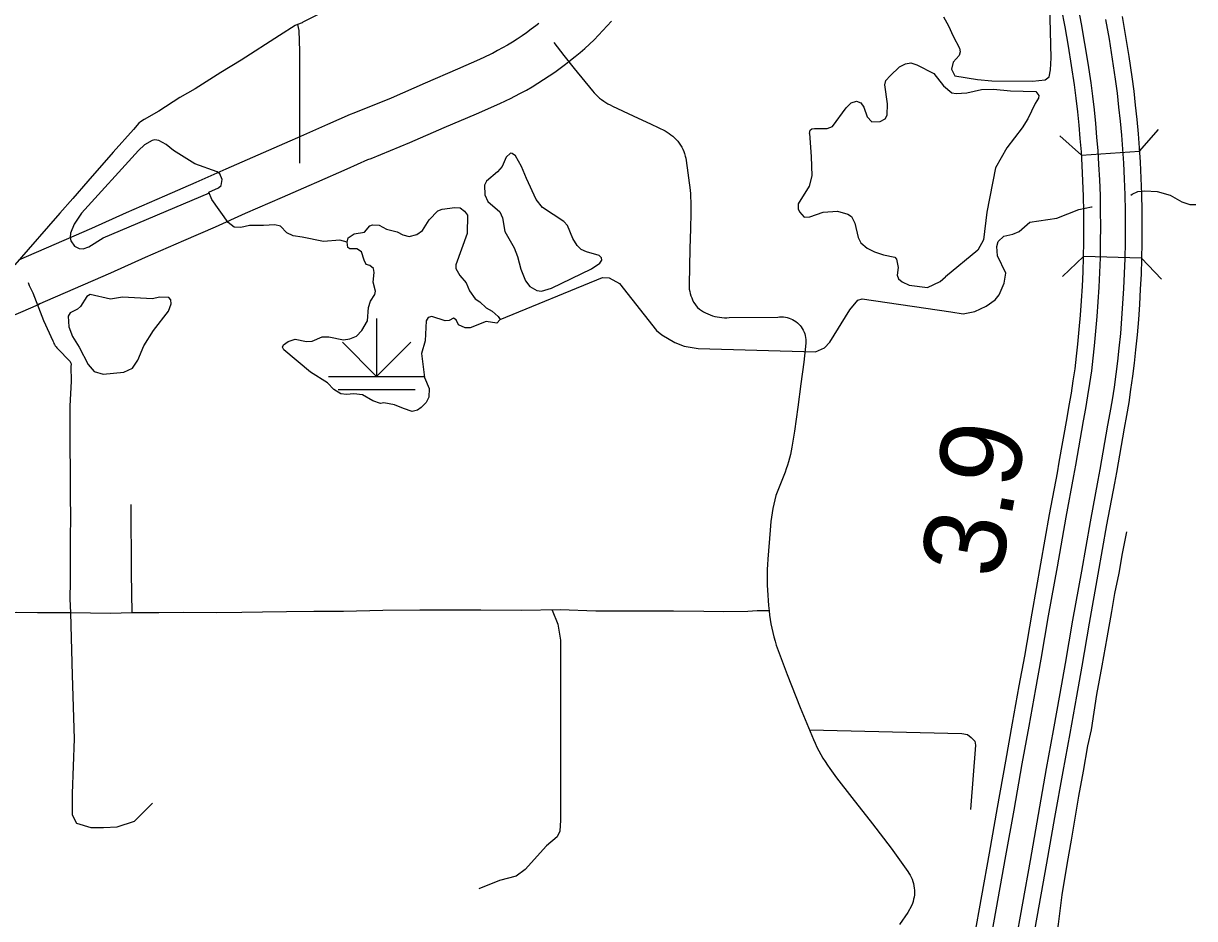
# Model space of a CAD drawing. Extents: x -19 to 366, y -4 to 359.
# Drawn here: x 154.857 to 156.004, y 184.705 to 185.581 of the extents above; entities that cross this region are included whole.
import ezdxf

# ---------------------------------------------------------------- set-up
doc = ezdxf.new("R2010")
doc.units = 0
for name, color, linetype in [('Level 10', 7, 'Continuous'), ('Level 19', 7, 'Continuous'), ('Level 31', 7, 'Continuous'), ('Level 32', 7, 'Continuous'), ('Level 35', 7, 'Continuous'), ('Level 39', 7, 'Continuous'), ('Level 43', 7, 'Continuous'), ('Level 44', 7, 'Continuous'), ('Level 47', 7, 'Continuous'), ('Level 48', 7, 'Continuous'), ('Level 60', 7, 'Continuous')]:
    doc.layers.add(name, color=color, linetype=linetype)

msp = doc.modelspace()

# ---------------------------------------------------------------- linework, layer by layer
at = {"layer": 'Level 10'}
for p, q in [((155.391, 185.5443), (155.3908, 185.5442)), ((155.3375, 185.5099), (155.338, 185.5101)), ((155.1365, 185.4227), (155.1365, 185.4227)), ((154.8723, 185.3069), (154.8708, 185.3061))]:
    msp.add_line(p, q, dxfattribs=at)
for points in [[(155.3616, 185.5814), (155.3586, 185.5791), (155.3541, 185.5757), (155.3496, 185.5724), (155.3451, 185.5692), (155.3404, 185.5661), (155.3357, 185.5632), (155.3309, 185.5603), (155.3261, 185.5575), (155.3212, 185.5548), (155.3161, 185.5521)], [(155.3908, 185.5442), (155.397, 185.5491), (155.4019, 185.553), (155.4066, 185.557), (155.4112, 185.5612), (155.4157, 185.5655), (155.4201, 185.5699), (155.4244, 185.5744), (155.4285, 185.579), (155.4326, 185.5838)], [(155.3165, 185.5523), (155.3137, 185.5509), (155.3034, 185.546), (155.2818, 185.5365), (155.2501, 185.5228), (155.2167, 185.5084), (155.1804, 185.4935), (155.1766, 185.4922), (155.1545, 185.4823), (155.1251, 185.4694), (155.1177, 185.4662)], [(155.338, 185.5101), (155.3436, 185.5131), (155.3494, 185.5162), (155.355, 185.5195), (155.3607, 185.5229), (155.3662, 185.5264), (155.3717, 185.53), (155.3771, 185.5338), (155.3824, 185.5377), (155.3876, 185.5416), (155.391, 185.5443)], [(155.1365, 185.4227), (155.144, 185.426), (155.1737, 185.439), (155.1941, 185.4481), (155.1971, 185.4492), (155.2351, 185.4648), (155.2689, 185.4794), (155.3006, 185.493), (155.3232, 185.5029), (155.3344, 185.5084), (155.3375, 185.5099)], [(155.1177, 185.4662), (155.0914, 185.4548), (155.055, 185.4387), (155.0256, 185.4256), (154.9948, 185.4123), (154.9572, 185.3958), (154.9232, 185.3807), (154.8518, 185.3495)], [(154.8708, 185.3061), (154.9423, 185.3373), (154.9763, 185.3525), (155.0137, 185.3689), (155.0446, 185.3823), (155.0742, 185.3955), (155.1103, 185.4114), (155.1365, 185.4227)], [(154.8205, 185.2847), (154.854, 185.2987), (154.8713, 185.3063), (154.8723, 185.3069)]]:
    msp.add_lwpolyline(points, dxfattribs=at)
at = {"layer": 'Level 19'}
for points in [[(155.8894, 185.5999), (155.8929, 185.5809), (155.8963, 185.5618), (155.8994, 185.5426), (155.9023, 185.5234), (155.904, 185.5101), (155.9056, 185.4968), (155.9069, 185.4835), (155.9081, 185.4701), (155.9092, 185.4567), (155.91, 185.4433), (155.9108, 185.4281), (155.9114, 185.4129), (155.9117, 185.3977), (155.9118, 185.3824), (155.9117, 185.3672), (155.9114, 185.352), (155.9109, 185.3376), (155.9102, 185.3232), (155.9094, 185.3088), (155.9084, 185.2945), (155.9071, 185.2801), (155.9057, 185.2658), (155.9044, 185.2535), (155.9029, 185.2412), (155.9011, 185.2289), (155.8992, 185.2167), (155.8972, 185.2044), (155.895, 185.1922), (155.8873, 185.1488), (155.8855, 185.1385)], [(155.8696, 185.1414), (155.8715, 185.1516), (155.8791, 185.195), (155.8813, 185.2072), (155.8834, 185.2192), (155.8852, 185.2313), (155.8869, 185.2433), (155.8884, 185.2554), (155.8897, 185.2674), (155.8911, 185.2816), (155.8923, 185.2957), (155.8933, 185.3099), (155.8941, 185.324), (155.8948, 185.3382), (155.8953, 185.3524), (155.8956, 185.3675), (155.8957, 185.3824), (155.8956, 185.3974), (155.8953, 185.4124), (155.8947, 185.4274), (155.894, 185.4424), (155.8931, 185.4556), (155.8921, 185.4688), (155.8909, 185.4819), (155.8896, 185.495), (155.888, 185.5082), (155.8863, 185.5212), (155.8835, 185.5401), (155.8804, 185.5591), (155.8771, 185.578), (155.8736, 185.5965)], [(155.933, 185.5882), (155.9365, 185.5686), (155.9396, 185.5489), (155.9426, 185.5291), (155.9444, 185.5151), (155.946, 185.5013), (155.9475, 185.4874), (155.9487, 185.4734), (155.9498, 185.4596), (155.9507, 185.4457), (155.9515, 185.4299), (155.9521, 185.4141), (155.9524, 185.3983), (155.9525, 185.3825), (155.9524, 185.3666), (155.9521, 185.3508), (155.9516, 185.336), (155.9509, 185.3211), (155.95, 185.3062), (155.949, 185.2913), (155.9477, 185.2764), (155.9463, 185.2616), (155.9448, 185.2487), (155.9432, 185.2358), (155.9414, 185.223), (155.9395, 185.2102), (155.9373, 185.1975), (155.9351, 185.185), (155.9274, 185.1417), (155.9255, 185.1313)], [(155.9097, 185.1342), (155.9116, 185.1445), (155.9192, 185.1879), (155.9215, 185.2002), (155.9236, 185.2127), (155.9255, 185.2253), (155.9273, 185.238), (155.9288, 185.2506), (155.9302, 185.2633), (155.9317, 185.2779), (155.9329, 185.2926), (155.9339, 185.3072), (155.9348, 185.3219), (155.9355, 185.3366), (155.936, 185.3513), (155.9363, 185.3668), (155.9364, 185.3824), (155.9363, 185.398), (155.936, 185.4136), (155.9354, 185.4292), (155.9346, 185.4447), (155.9337, 185.4584), (155.9327, 185.4721), (155.9315, 185.4858), (155.93, 185.4995), (155.9284, 185.5131), (155.9267, 185.5269), (155.9237, 185.5464), (155.9206, 185.5659), (155.9172, 185.5853)], [(155.7881, 184.6851), (155.8031, 184.7688), (155.811, 184.8136), (155.819, 184.8589), (155.8257, 184.8961), (155.8322, 184.9325), (155.8376, 184.9617), (155.8448, 185.0039), (155.8534, 185.052), (155.862, 185.1006), (155.8696, 185.1414)], [(155.8855, 185.1385), (155.8778, 185.0977), (155.8693, 185.0492), (155.8607, 185.0011), (155.8534, 184.9589), (155.8481, 184.9297), (155.8416, 184.8932), (155.8349, 184.8561), (155.8268, 184.8108), (155.8189, 184.766), (155.8039, 184.6822)], [(155.8282, 184.6779), (155.8432, 184.7617), (155.8511, 184.8065), (155.8591, 184.8517), (155.8658, 184.8889), (155.8723, 184.9253), (155.8777, 184.9546), (155.8849, 184.9969), (155.8935, 185.0449), (155.902, 185.0933), (155.9097, 185.1342)], [(155.9255, 185.1313), (155.9179, 185.0905), (155.9094, 185.0421), (155.9008, 184.9941), (155.8935, 184.9518), (155.8882, 184.9224), (155.8817, 184.8861), (155.875, 184.8489), (155.8669, 184.8037), (155.859, 184.7588), (155.844, 184.675)]]:
    msp.add_lwpolyline(points, dxfattribs=at)
at = {"layer": 'Level 31'}
for points in [[(155.1768, 185.6022), (155.1738, 185.6015), (155.1616, 185.5975), (155.1542, 185.5949), (155.1421, 185.5885), (155.1304, 185.5826), (155.1298, 185.5822), (155.1251, 185.5803)], [(155.1251, 185.5803), (155.1229, 185.5794), (155.1073, 185.5696), (155.0699, 185.5454), (155.0499, 185.5333), (155.0247, 185.5173), (155.0099, 185.509), (154.9892, 185.4954), (154.9747, 185.4872), (154.9714, 185.485), (154.9695, 185.4837), (154.9643, 185.4777), (154.9445, 185.4552), (154.9196, 185.4271), (154.9051, 185.41), (154.8922, 185.3955), (154.881, 185.3829), (154.8613, 185.36), (154.8481, 185.3451)], [(155.3763, 185.5629), (155.3862, 185.55), (155.3962, 185.5373), (155.4141, 185.5153), (155.4158, 185.5135), (155.4175, 185.5117), (155.4193, 185.51), (155.4211, 185.5084), (155.423, 185.5068), (155.4251, 185.5054), (155.4271, 185.504), (155.4292, 185.5027), (155.4314, 185.5016), (155.4336, 185.5005), (155.454, 185.4909), (155.4715, 185.4827), (155.4852, 185.4761), (155.4872, 185.475), (155.4892, 185.4738), (155.491, 185.4724), (155.4929, 185.471), (155.4946, 185.4694), (155.4962, 185.4678), (155.4977, 185.466), (155.4991, 185.4642), (155.5004, 185.4622), (155.5016, 185.4602), (155.5026, 185.4582), (155.5035, 185.456), (155.5043, 185.4539), (155.505, 185.4516), (155.5055, 185.4494), (155.5059, 185.4471), (155.5098, 185.4183), (155.51, 185.4145), (155.5102, 185.4108), (155.5104, 185.407), (155.5104, 185.4032), (155.5105, 185.3995), (155.5105, 185.3957), (155.51, 185.3807), (155.5095, 185.3607), (155.5087, 185.3256), (155.5088, 185.3234), (155.509, 185.3212), (155.5094, 185.319), (155.5099, 185.3168), (155.5105, 185.3147), (155.5113, 185.3126), (155.5122, 185.3106), (155.5132, 185.3086), (155.5144, 185.3067), (155.5157, 185.3049), (155.5171, 185.3032), (155.5189, 185.3017), (155.5209, 185.3003), (155.5229, 185.2991), (155.525, 185.2979), (155.5272, 185.2969), (155.5294, 185.296), (155.5316, 185.2952), (155.5339, 185.2945), (155.5363, 185.294), (155.5386, 185.2936), (155.541, 185.2933), (155.5434, 185.2931), (155.5458, 185.2931), (155.5482, 185.2933), (155.5956, 185.2938), (155.5975, 185.2941), (155.5994, 185.2941), (155.6013, 185.294), (155.6031, 185.2938), (155.605, 185.2934), (155.6067, 185.2929), (155.6085, 185.2922), (155.6102, 185.2914), (155.6118, 185.2905), (155.6134, 185.2895), (155.6149, 185.2883), (155.6162, 185.287), (155.6175, 185.2856), (155.6187, 185.2842), (155.6197, 185.2826), (155.6206, 185.2809), (155.6214, 185.2792), (155.6221, 185.2775), (155.6226, 185.2757), (155.6229, 185.2738), (155.6231, 185.272), (155.6232, 185.2701), (155.6231, 185.2682), (155.6211, 185.2496), (155.6182, 185.2286), (155.6154, 185.2057), (155.6122, 185.182), (155.6094, 185.1664), (155.6088, 185.1628), (155.608, 185.1592), (155.6071, 185.1557)], [(154.8613, 185.3278), (154.8623, 185.3247), (154.8656, 185.3176), (154.8763, 185.2905), (154.8855, 185.2706), (154.8859, 185.2694), (154.8864, 185.2681), (154.887, 185.2669), (154.8877, 185.2658), (154.8885, 185.2647), (154.8893, 185.2637), (154.8902, 185.2627), (154.8912, 185.2618), (154.9009, 185.2517), (154.9015, 185.2513), (154.9019, 185.2508), (154.9024, 185.2502), (154.9028, 185.2494), (154.9031, 185.2487), (154.9032, 185.2479), (154.9033, 185.2473), (154.9032, 185.2467), (154.9031, 185.2461), (154.903, 185.2455), (154.9032, 185.2309), (154.9021, 185.2065), (154.9021, 185.1681), (154.9022, 185.1424), (154.9025, 185.1296), (154.9024, 185.1172), (154.9026, 185.0991), (154.9024, 185.0764), (154.9023, 185.055), (154.9023, 185.0353), (154.9021, 185.0178), (154.9026, 185.0043)], [(155.6071, 185.1557), (155.6062, 185.1522), (155.6052, 185.1487), (155.604, 185.1452), (155.6028, 185.1418), (155.5939, 185.119), (155.5928, 185.1148), (155.5917, 185.1106), (155.5908, 185.1064), (155.5901, 185.1022), (155.5894, 185.0979), (155.5889, 185.0936), (155.5884, 185.0894), (155.5882, 185.0851), (155.586, 185.0566), (155.5857, 185.0516), (155.5854, 185.0465), (155.5853, 185.0415), (155.5853, 185.0364), (155.5853, 185.0314), (155.5855, 185.0263), (155.5858, 185.0213), (155.5862, 185.0163), (155.5866, 185.0112), (155.5872, 185.0062)], [(154.9618, 185.1101), (154.9622, 185.0431), (154.9626, 185.0042)], [(155.9374, 185.0836), (155.933, 185.0623), (155.9299, 185.0431), (155.9255, 185.0232), (155.9227, 185.0053), (155.9181, 184.9798), (155.9133, 184.9521), (155.908, 184.924), (155.9026, 184.8897)], [(154.9026, 185.0043), (154.8973, 185.0042), (154.8847, 185.0043), (154.8704, 185.0043), (154.8502, 185.0044), (154.8339, 185.0036), (154.8269, 185.0035), (154.8142, 185.0037), (154.7969, 185.0035), (154.7791, 185.0033), (154.7595, 185.0029), (154.7398, 185.0022), (154.7202, 185.0016), (154.6877, 185.0014), (154.6631, 185.0017)], [(154.9626, 185.0042), (154.9417, 185.0036), (154.9026, 185.0043)], [(155.5872, 185.0062), (155.5756, 185.006), (155.5662, 185.0055), (155.5426, 185.0051), (155.5231, 185.0054), (155.4936, 185.0058), (155.4551, 185.0057), (155.4175, 185.0059), (155.3824, 185.007), (155.3443, 185.0064), (155.3046, 185.0069), (155.2638, 185.0067), (155.2451, 185.0066), (155.2088, 185.0064), (155.1701, 185.0054), (155.141, 185.0055), (155.1144, 185.0052), (155.0907, 185.0047), (155.0705, 185.0045), (155.0456, 185.0041), (155.0135, 185.0044), (154.9892, 185.0042), (154.9648, 185.0043), (154.9626, 185.0042)], [(155.5872, 185.0062), (155.5877, 185.0019), (155.5883, 184.9976), (155.589, 184.9933), (155.5898, 184.9891), (155.5908, 184.9849), (155.5918, 184.9807), (155.593, 184.9765), (155.5942, 184.9724), (155.6049, 184.9438), (155.6177, 184.9114), (155.6306, 184.8801), (155.6322, 184.8764), (155.634, 184.8727), (155.6359, 184.869), (155.6379, 184.8654), (155.6399, 184.8619), (155.6421, 184.8584), (155.6443, 184.8549), (155.6467, 184.8516), (155.6532, 184.8426), (155.6683, 184.8233), (155.6885, 184.7976), (155.7068, 184.7736), (155.723, 184.7509), (155.7242, 184.7491), (155.7254, 184.7472), (155.7264, 184.7452), (155.7272, 184.7432), (155.728, 184.7411), (155.7286, 184.7389), (155.729, 184.7368), (155.7294, 184.7346), (155.7295, 184.7324), (155.7296, 184.7302), (155.7295, 184.728), (155.7292, 184.7258), (155.7288, 184.7236), (155.7283, 184.7215), (155.7276, 184.7194), (155.7268, 184.7173), (155.723, 184.7107), (155.7149, 184.699)], [(155.6268, 184.8894), (155.776, 184.8861), (155.7814, 184.885), (155.7853, 184.882), (155.7886, 184.8785), (155.7894, 184.8745), (155.7846, 184.8114)], [(155.9026, 184.8897), (155.899, 184.874), (155.8949, 184.8492), (155.8902, 184.8247), (155.883, 184.7815), (155.8793, 184.7596), (155.8741, 184.7281), (155.8704, 184.6991), (155.8665, 184.6699), (155.8663, 184.6676), (155.8663, 184.6653), (155.8645, 184.6453), (155.8638, 184.6264)]]:
    msp.add_lwpolyline(points, dxfattribs=at)
at = {"layer": 'Level 32'}
for points in [[(155.1251, 185.5803), (155.1264, 185.5744), (155.127, 185.5544), (155.1271, 185.4445)], [(154.9026, 185.0043), (154.9043, 184.943), (154.9062, 184.8807), (154.9043, 184.8272), (154.9043, 184.8064), (154.9087, 184.7982), (154.9225, 184.7938), (154.9351, 184.7938), (154.9483, 184.7944), (154.9653, 184.8001), (154.9829, 184.8177)], [(155.3746, 185.0069), (155.3803, 184.993), (155.3828, 184.9773), (155.3828, 184.801), (155.3821, 184.7903), (155.3796, 184.7847), (155.3689, 184.7759), (155.3482, 184.7526), (155.3394, 184.7463), (155.323, 184.7419), (155.3029, 184.7337)]]:
    msp.add_lwpolyline(points, dxfattribs=at)
at = {"layer": 'Level 35'}
for points in [[(155.758, 185.5878), (155.763, 185.5792), (155.7674, 185.569), (155.7738, 185.5573), (155.7744, 185.5537), (155.7733, 185.5501), (155.7675, 185.5434), (155.7658, 185.5365), (155.769, 185.5301), (155.7914, 185.5264), (155.8054, 185.5253), (155.8454, 185.525), (155.8575, 185.5263), (155.8615, 185.529), (155.863, 185.5361), (155.8637, 185.5478), (155.8622, 185.5993)], [(155.6268, 185.4736), (155.6273, 185.4768), (155.629, 185.4783), (155.6315, 185.4787), (155.6442, 185.4786), (155.6493, 185.4805), (155.6627, 185.4988), (155.6676, 185.5038), (155.6727, 185.5053), (155.677, 185.5036), (155.6801, 185.4995), (155.6831, 185.49), (155.6879, 185.4851), (155.696, 185.4853), (155.701, 185.488), (155.7027, 185.4916), (155.7032, 185.5026), (155.7007, 185.5214), (155.7016, 185.5254), (155.7057, 185.5302), (155.7148, 185.5389), (155.7207, 185.542), (155.7262, 185.543), (155.732, 185.5409), (155.7487, 185.5323), (155.7581, 185.5204), (155.7662, 185.5136), (155.7704, 185.5128), (155.7808, 185.5136), (155.7952, 185.5167), (155.8071, 185.517), (155.8238, 185.5154), (155.8486, 185.5149), (155.8513, 185.5107), (155.8511, 185.5081), (155.8479, 185.5031), (155.8408, 185.4879), (155.8351, 185.4791), (155.82, 185.4597), (155.8089, 185.4399), (155.8006, 185.3966), (155.7971, 185.3694), (155.7918, 185.3593), (155.7601, 185.3333)], [(155.6268, 185.4736), (155.6285, 185.4512), (155.629, 185.4322), (155.6264, 185.4221), (155.6158, 185.4046), (155.6155, 185.4), (155.6168, 185.3968), (155.6214, 185.3917), (155.6272, 185.3919), (155.6401, 185.3966), (155.6543, 185.3976), (155.6644, 185.3946), (155.668, 185.3925), (155.6712, 185.3857), (155.6745, 185.3717), (155.6772, 185.3664), (155.6834, 185.3614), (155.6906, 185.3577), (155.6992, 185.3547), (155.7104, 185.3526), (155.7121, 185.3504), (155.7136, 185.3424), (155.7127, 185.3348), (155.714, 185.3314), (155.7175, 185.3284), (155.7243, 185.3252), (155.7423, 185.3228), (155.7548, 185.3287), (155.7601, 185.3333)], [(155.0383, 185.4161), (155.0478, 185.4203), (155.0502, 185.4228), (155.0514, 185.4285), (155.0491, 185.4342), (155.0464, 185.436), (155.0246, 185.4439), (155.0037, 185.4569), (154.9965, 185.4628), (154.9893, 185.4669), (154.9853, 185.4675), (154.9826, 185.4669), (154.9751, 185.4627), (154.9692, 185.4571), (154.9135, 185.3955), (154.9064, 185.385), (154.9026, 185.3759), (154.9023, 185.3719), (154.903, 185.3685), (154.9065, 185.3634), (154.911, 185.361), (154.915, 185.3606), (154.9207, 185.3627), (154.9347, 185.3713), (155.0387, 185.4155)], [(155.3495, 185.4297), (155.3446, 185.4413), (155.3387, 185.4519), (155.3354, 185.4541), (155.3339, 185.4543), (155.3296, 185.4503), (155.3256, 185.4414), (155.3209, 185.4362), (155.3102, 185.4271)], [(155.3102, 185.4271), (155.3083, 185.4232), (155.3085, 185.4136), (155.3117, 185.4071), (155.3233, 185.3969), (155.3258, 185.3912), (155.3283, 185.3778), (155.3375, 185.3617), (155.3407, 185.3533), (155.3438, 185.3408), (155.3484, 185.3294), (155.3526, 185.3238), (155.3596, 185.32), (155.364, 185.3191), (155.374, 185.322), (155.4131, 185.341), (155.4213, 185.3465), (155.4233, 185.3496), (155.4231, 185.3518), (155.4205, 185.3541), (155.4083, 185.3577), (155.403, 185.3601), (155.399, 185.3639), (155.395, 185.3707), (155.3895, 185.3834), (155.3861, 185.3875), (155.3652, 185.4011), (155.3589, 185.4091), (155.3495, 185.4297)], [(155.1738, 185.3672), (155.1664, 185.3692), (155.1505, 185.3678), (155.1298, 185.3721), (155.1209, 185.3734), (155.1146, 185.3764), (155.1084, 185.3828), (155.103, 185.3841), (155.0919, 185.3835), (155.0782, 185.3836), (155.0697, 185.3817), (155.0631, 185.3818), (155.0572, 185.3865), (155.0412, 185.4089), (155.0383, 185.4161)], [(155.9416, 185.4132), (155.9428, 185.4142), (155.9486, 185.4168), (155.9553, 185.4176), (155.9674, 185.4167), (155.9801, 185.4132), (155.9917, 185.4066), (155.9993, 185.4042), (156.0053, 185.4042)], [(155.7653, 185.299), (155.7774, 185.2971), (155.7886, 185.2993), (155.7999, 185.3045), (155.8086, 185.3106), (155.8126, 185.3155), (155.8175, 185.327), (155.8192, 185.3368), (155.8111, 185.3539), (155.8102, 185.3628), (155.8117, 185.3679), (155.8171, 185.3731), (155.826, 185.375), (155.8321, 185.3775), (155.8425, 185.3867), (155.8692, 185.3908), (155.8907, 185.3993), (155.9032, 185.4018), (155.9036, 185.4018)], [(154.955, 185.24), (154.9633, 185.2439), (154.9688, 185.2515), (154.9744, 185.2656), (154.9841, 185.2808), (154.9986, 185.2995), (155.0014, 185.3069), (155.001, 185.3107), (154.9991, 185.3131), (154.99, 185.3133), (154.983, 185.3117), (154.9536, 185.3133), (154.9417, 185.3115), (154.922, 185.316), (154.9186, 185.3141), (154.9125, 185.3042), (154.9095, 185.3017), (154.9022, 185.2979), (154.9003, 185.2948), (154.9009, 185.2844), (154.9045, 185.2747), (154.911, 185.2643)], [(154.911, 185.2643), (154.9201, 185.2473), (154.9258, 185.2404), (154.9348, 185.238), (154.955, 185.24)]]:
    msp.add_lwpolyline(points, dxfattribs=at)
at = {"layer": 'Level 39'}
for p, q in [((155.95, 185.4562), (155.9687, 185.4775)), ((155.8933, 185.4525), (155.872, 185.4712)), ((155.8933, 185.4525), (155.95, 185.4562)), ((155.8953, 185.3531), (155.8747, 185.3335)), ((155.9521, 185.3516), (155.8953, 185.3531)), ((155.9521, 185.3516), (155.9716, 185.331))]:
    msp.add_line(p, q, dxfattribs=at)
at = {"layer": 'Level 43'}
msp.add_lwpolyline([(155.3235, 185.2914), (155.424, 185.3327), (155.4304, 185.3323), (155.4405, 185.3267), (155.477, 185.2807), (155.482, 185.2764), (155.4947, 185.2688), (155.504, 185.2653), (155.5176, 185.263), (155.6326, 185.2598), (155.6415, 185.2638), (155.6468, 185.2692), (155.6664, 185.3008), (155.6741, 185.3103), (155.6785, 185.3117), (155.7653, 185.299)], dxfattribs=at)
at = {"layer": 'Level 44'}
for p, q in [((155.2026, 185.2926), (155.2026, 185.2357)), ((155.2026, 185.2357), (155.1692, 185.2692)), ((155.2026, 185.2357), (155.2361, 185.2692)), ((155.1553, 185.2357), (155.25, 185.2357)), ((155.1648, 185.2228), (155.2405, 185.2228))]:
    msp.add_line(p, q, dxfattribs=at)
at = {"layer": 'Level 47'}
for points in [[(155.1738, 185.3672), (155.1747, 185.3713), (155.1807, 185.3754), (155.1908, 185.3769), (155.1961, 185.3832), (155.1985, 185.3842), (155.205, 185.384), (155.2122, 185.3799), (155.2226, 185.3773), (155.2283, 185.3743), (155.2344, 185.3726), (155.2419, 185.3747), (155.2476, 185.3787), (155.254, 185.3892), (155.2625, 185.3978), (155.2669, 185.3995), (155.2792, 185.4013), (155.2845, 185.4007), (155.2888, 185.3975), (155.2917, 185.3937), (155.2912, 185.3757), (155.2801, 185.3449), (155.2803, 185.3415), (155.284, 185.3345), (155.2902, 185.3273), (155.2935, 185.3195), (155.2992, 185.3117), (155.3036, 185.3089), (155.31, 185.3029), (155.3157, 185.2995), (155.3218, 185.2944), (155.3235, 185.2914)], [(155.1903, 185.3496), (155.1878, 185.3579), (155.1833, 185.3607), (155.1764, 185.3607), (155.1745, 185.362), (155.1738, 185.3672)], [(155.3235, 185.2914), (155.3205, 185.2879), (155.3099, 185.2894), (155.2942, 185.2834), (155.2894, 185.2832), (155.2828, 185.2864), (155.2807, 185.2911), (155.2779, 185.2927), (155.2737, 185.2904), (155.2699, 185.2903), (155.2568, 185.2944), (155.2532, 185.2935), (155.251, 185.2901), (155.2501, 185.2707), (155.2467, 185.2581), (155.2496, 185.2348), (155.2542, 185.2238), (155.2539, 185.2154), (155.2513, 185.2101), (155.2463, 185.2052), (155.2426, 185.2027), (155.2375, 185.2013), (155.2291, 185.2043), (155.22, 185.2079), (155.2098, 185.2097), (155.2065, 185.2091), (155.199, 185.2118), (155.1889, 185.2178), (155.1802, 185.2187), (155.173, 185.2179), (155.1675, 185.2186), (155.1608, 185.223), (155.1546, 185.2294), (155.1377, 185.2399), (155.1116, 185.2617), (155.1105, 185.2645), (155.1114, 185.2668), (155.1158, 185.2698), (155.1228, 185.2722), (155.134, 185.2699), (155.1396, 185.2703), (155.1493, 185.2744), (155.1559, 185.2746), (155.1703, 185.2716), (155.1762, 185.2724), (155.1828, 185.2753), (155.1881, 185.2808), (155.1936, 185.2903), (155.1945, 185.3031), (155.1967, 185.3093), (155.201, 185.316), (155.2016, 185.3192), (155.1993, 185.328), (155.2002, 185.3375), (155.1996, 185.3415), (155.196, 185.3443), (155.1924, 185.3452), (155.1903, 185.3496)]]:
    msp.add_lwpolyline(points, dxfattribs=at)
at = {"layer": 'Level 60'}
msp.add_spline([(0, 180.8999), (7.1228, 180.9044), (14.2457, 180.9176), (21.3685, 180.9397), (28.4912, 180.9706), (35.614, 181.0103), (42.7366, 181.0589), (49.8592, 181.1163), (56.9818, 181.1825), (64.1042, 181.2575), (71.2266, 181.3414), (78.3488, 181.4341), (85.4709, 181.5357), (92.5929, 181.646), (99.7147, 181.7652), (106.8364, 181.8933), (113.9579, 182.0301), (121.0793, 182.1758), (128.2005, 182.3303), (135.3214, 182.4936), (142.4422, 182.6658), (149.5627, 182.8468), (156.683, 183.0366), (163.8031, 183.2352), (170.9229, 183.4427), (178.0425, 183.659), (185.1617, 183.8841), (192.2807, 184.1181), (199.3994, 184.3608), (206.5178, 184.6124), (213.6359, 184.8728), (220.7537, 185.1421), (227.8711, 185.4201), (234.9881, 185.707), (242.1048, 186.0027), (249.2212, 186.3073), (256.3371, 186.6206), (263.4526, 186.9428), (270.5678, 187.2738), (277.6825, 187.6136), (284.7968, 187.9622), (291.9107, 188.3197), (299.0241, 188.6859), (306.1371, 189.061), (313.2495, 189.4449), (320.3615, 189.8377), (327.4731, 190.2392), (334.5841, 190.6495), (341.6946, 191.0687)], degree=3, dxfattribs=at)

# ---------------------------------------------------------------- texts
at = {"layer": 'Level 48'}
msp.add_text('3.9', height=0.08, rotation=79.7667, dxfattribs=at).set_placement((155.8133, 185.036))

doc.saveas('drawing.dxf')
